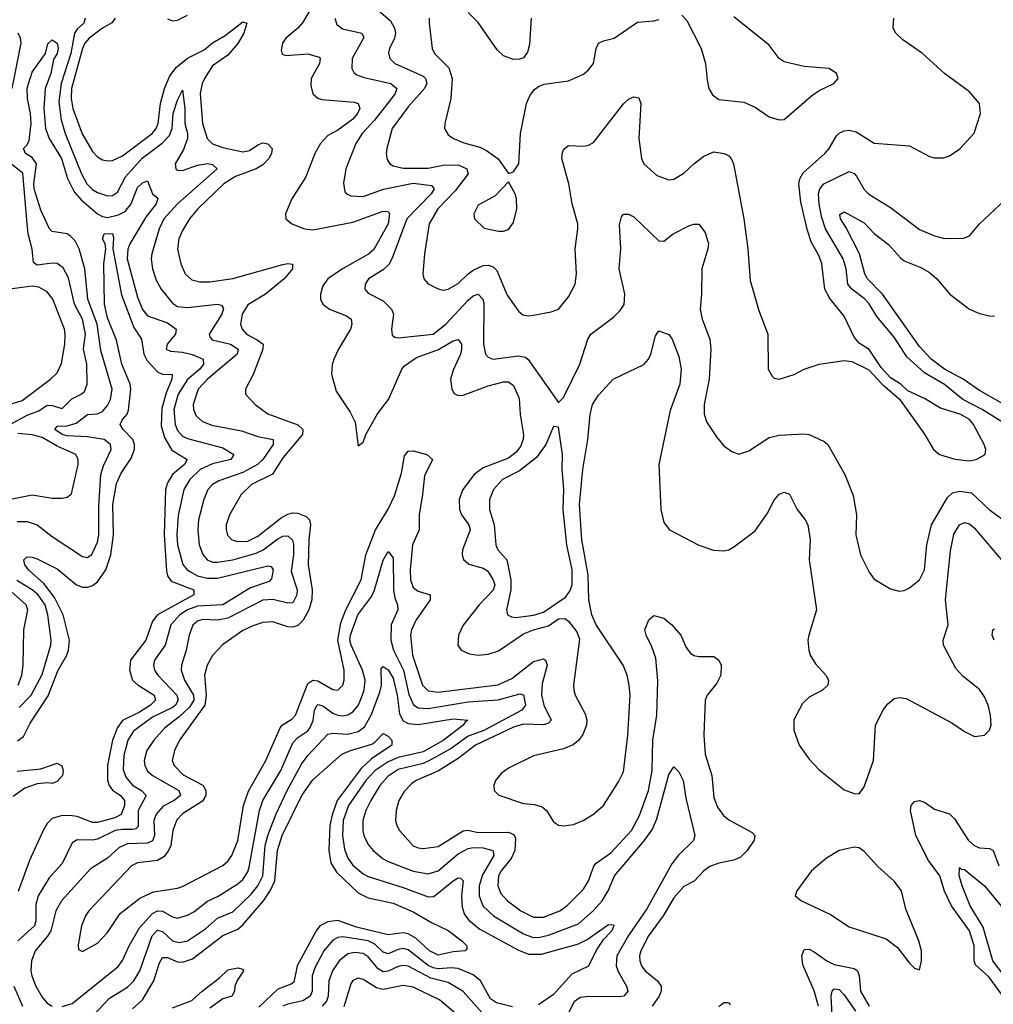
# Model space of a CAD drawing. Header units: inches. Extents: x 1694797 to 1849917, y 907313 to 1017959.
# Tile 292 of 656: x 1701660 to 1705545, y 990717 to 994644. Entities that reach past the tile are written whole.
import ezdxf

# ---------------------------------------------------------------- set-up
doc = ezdxf.new("R2010")
doc.units = ezdxf.units.IN
doc.header["$MEASUREMENT"] = 0
doc.layers.add('B7909', color=7, linetype='Continuous')

msp = doc.modelspace()

# ---------------------------------------------------------------- linework, layer by layer
at = {"layer": 'B7909', "color": 5}
for points, elevation in [([(1702835, 994710), (1702788.7, 994631.3), (1702770, 994609.8), (1702721.5, 994570), (1702708.3, 994550), (1702703.2, 994523.2), (1702706.8, 994506.8), (1702722, 994502), (1702810, 994508), (1702854.4, 994494.4), (1702858.9, 994490), (1702856.3, 994470), (1702823.7, 994410), (1702821.6, 994381.6), (1702830, 994348.9), (1702850, 994331.3), (1702865.9, 994325.9), (1702995.1, 994315.1), (1703010.3, 994310), (1703017.1, 994290), (1703008.1, 994270), (1702990, 994247.3), (1702930, 994203.6), (1702890, 994183), (1702860.5, 994150), (1702837.9, 994110), (1702802.1, 994017.9), (1702746.3, 993930), (1702721.1, 993870), (1702721.6, 993850), (1702745.5, 993830), (1702796.4, 993810), (1702830, 993805.6), (1702990, 993837.3), (1703110, 993881.2), (1703130, 993878.8), (1703136.3, 993870), (1703130.7, 993830), (1703072.6, 993727.4), (1703051.6, 993708.4), (1702948.1, 993650), (1702890, 993610.4), (1702870, 993582.3), (1702861, 993550), (1702860.8, 993530), (1702870, 993509.4), (1702895.8, 993490), (1702963.5, 993463.5), (1702982.6, 993450), (1702985.7, 993430), (1702979.5, 993410), (1702931.6, 993330), (1702914, 993290), (1702907.3, 993267.3), (1702904.7, 993230), (1702923.2, 993163.2), (1702978.7, 993078.7), (1702998.7, 993038.7), (1703010, 992944.7), (1703030, 992958.8), (1703041.1, 992990), (1703087.8, 993072.2), (1703131.2, 993130), (1703184.8, 993250), (1703195.7, 993264.3), (1703243.2, 993296.8), (1703331.2, 993328.8), (1703390, 993363.1), (1703409.1, 993369.1), (1703423.5, 993350), (1703422.7, 993330), (1703418.8, 993310), (1703390, 993246.2), (1703379.6, 993210), (1703384.4, 993170), (1703393.8, 993153.8), (1703410, 993145.2), (1703430, 993146.4), (1703530, 993183.6), (1703590, 993199.3), (1703610, 993199.8), (1703630, 993184.9), (1703653.6, 993133.6), (1703657.7, 993070), (1703670.4, 992990), (1703668.5, 992970), (1703658, 992942), (1703640.5, 992919.5), (1703610, 992895.5), (1703510, 992857.2), (1703473, 992830), (1703427.8, 992770), (1703413.4, 992730), (1703414.4, 992690), (1703422.9, 992670), (1703451.6, 992630), (1703457.1, 992610), (1703426.8, 992530), (1703425.8, 992510), (1703430.7, 992490.7), (1703452.7, 992472.7), (1703510, 992456), (1703526.5, 992446.5), (1703549.7, 992410), (1703555.5, 992390), (1703550, 992368.8), (1703493.8, 992310), (1703430, 992228.7), (1703411.4, 992190), (1703408.7, 992150), (1703422.3, 992130), (1703455.2, 992115.2), (1703490, 992109.6), (1703530, 992113.1), (1703570, 992126.4), (1703670, 992194.1), (1703709.8, 992210.2), (1703770, 992226.6), (1703810, 992254.2), (1703835.7, 992255.7), (1703850, 992245.5), (1703882.6, 992202.6), (1703893.7, 992173.7), (1703869.7, 991990), (1703871, 991970), (1703876.9, 991950), (1703916, 991876), (1703923, 991850), (1703921.6, 991830), (1703906.8, 991793.2), (1703890.1, 991769.9), (1703868.2, 991751.8), (1703830, 991735.8), (1703710, 991707.8), (1703610, 991658.3), (1703581.9, 991638.1), (1703559.1, 991610), (1703551.5, 991590), (1703553.4, 991570), (1703571.8, 991551.8), (1703670, 991517.9), (1703713.7, 991513.7), (1703744.7, 991504.7), (1703761.5, 991490), (1703790, 991445.2), (1703810, 991431.4), (1703830, 991429.2), (1703870, 991434.3), (1703908.2, 991450), (1703950, 991475.9), (1703989.8, 991510), (1704050, 991604.3), (1704070, 991643.9), (1704086.8, 991790), (1704095.4, 991950), (1704091.5, 991990), (1704083.7, 992030), (1704067.9, 992070), (1703960.3, 992230), (1703942.5, 992270), (1703930.9, 992330), (1703927.9, 992430), (1703902.6, 992570), (1703894.4, 992710), (1703907.1, 992850), (1703927.2, 992970), (1703936.3, 993070), (1703946.1, 993110), (1703970, 993146.3), (1704027.9, 993210), (1704150, 993269.2), (1704169.7, 993290), (1704178.8, 993310), (1704196.6, 993383.4), (1704210, 993403), (1704250, 993388.5), (1704263.6, 993370), (1704290, 993300.7), (1704299.4, 993250), (1704293.8, 993190), (1704255, 993085), (1704210.1, 992870), (1704218.8, 992690), (1704230, 992638.4), (1704252.4, 992610), (1704370, 992548.5), (1704428.2, 992528.2), (1704470, 992525.5), (1704490, 992530.3), (1704510, 992542), (1704595.1, 992604.9), (1704643.5, 992676.5), (1704670, 992728.2), (1704690, 992751.8), (1704710, 992760.3), (1704731.8, 992751.8), (1704762.6, 992690), (1704794.7, 992650), (1704804.7, 992630), (1704814.8, 992570), (1704810.8, 992490), (1704839.7, 992290), (1704809, 992190), (1704805.3, 992170), (1704809, 992130), (1704814.6, 992110), (1704835.1, 992075.1), (1704876.3, 992030), (1704888, 992010), (1704884.9, 991990), (1704863, 991970), (1704810, 991942.7), (1704783.8, 991916.2), (1704748.5, 991851.5), (1704749, 991810), (1704770.2, 991750), (1704810, 991695.3), (1704850, 991652.9), (1704950, 991572.2), (1704990, 991557.3), (1705010, 991556), (1705030, 991584), (1705067, 991690), (1705075.6, 991830), (1705106.9, 991893.1), (1705124.2, 991915.8), (1705150, 991936.8), (1705170, 991941.4), (1705196.9, 991936.9), (1705379.2, 991839.2), (1705430, 991805.3), (1705470, 991785.3), (1705509.6, 991790.4), (1705530, 991811), (1705536.3, 991830), (1705534.5, 991870), (1705525.1, 991910), (1705510, 991942.9), (1705490, 991972.4), (1705424.8, 992024.8), (1705395.9, 992055.9), (1705345.8, 992150), (1705345.2, 992170), (1705364.3, 992230), (1705354.3, 992330), (1705374.3, 992525.7), (1705388, 992592), (1705410.5, 992629.5), (1705430, 992639.3), (1705450, 992633.2), (1705470, 992616.4), (1705628.2, 992430)], 920), ([(1703081.8, 994690), (1703139.4, 994639.4), (1703156.2, 994610), (1703159.3, 994590), (1703155.4, 994570), (1703135.7, 994530), (1703132.1, 994512.1), (1703136.5, 994490), (1703156.9, 994470), (1703270, 994418.4), (1703279.8, 994410), (1703285.2, 994390), (1703275, 994370), (1703210, 994297.2), (1703146.3, 994210), (1703125, 994130), (1703122.2, 994110), (1703126.3, 994086.3), (1703136.9, 994070), (1703150, 994061.5), (1703190, 994052.3), (1703290, 994051.9), (1703350, 994063.7), (1703410, 994064.8), (1703444.6, 994050), (1703449.6, 994030), (1703398.3, 993961.7), (1703328.7, 993890), (1703293.4, 993830), (1703275.2, 993710), (1703269.1, 993630), (1703273.1, 993610), (1703290, 993590.3), (1703330.2, 993570.2), (1703350, 993566), (1703370, 993569.3), (1703410, 993591.5), (1703449, 993631), (1703470, 993645.4), (1703510, 993663.8), (1703530, 993665.7), (1703550, 993658.3), (1703563.7, 993643.7), (1703605.3, 993545.3), (1703650, 993481.3), (1703667.4, 993467.4), (1703690, 993463.2), (1703710, 993465.8), (1703780.6, 993479.4), (1703810, 993490.3), (1703850, 993539.5), (1703876.8, 993590), (1703882.4, 993630), (1703876.5, 993730), (1703887.1, 993810), (1703887.1, 993830), (1703864.8, 993910), (1703851.4, 993990), (1703823.2, 994090), (1703825.5, 994114.5), (1703831.8, 994128.2), (1703850, 994143.1), (1703910, 994139.7), (1703930, 994143.2), (1703950, 994154.9), (1704070, 994308.8), (1704090, 994327.2), (1704110, 994337), (1704130, 994332.7), (1704138.9, 994310), (1704130.3, 994170), (1704141.7, 994090), (1704150.3, 994070), (1704202.7, 994022.7), (1704250, 994004.9), (1704270, 994008.5), (1704310, 994032.2), (1704349.7, 994070), (1704390, 994100.3), (1704430, 994116.9), (1704470.9, 994110.9), (1704490, 994100.9), (1704499.1, 994090), (1704508.1, 994070), (1704550.2, 993850), (1704565.8, 993730), (1704575.4, 993604.6), (1704610, 993484), (1704645.3, 993390), (1704647.2, 993250), (1704662, 993222), (1704670, 993214.9), (1704690, 993210.4), (1704750, 993228.5), (1704790, 993250.5), (1704850, 993270.4), (1704950, 993284.9), (1704980.4, 993280.4), (1705048.2, 993248.2), (1705101, 993190), (1705170.4, 993130.4), (1705270, 992990.7), (1705306, 992930), (1705330.2, 992910.2), (1705391, 992891), (1705450, 992885.2), (1705477.2, 992890), (1705512, 992910), (1705515.1, 992930), (1705508.2, 992950), (1705465.5, 993030), (1705450.4, 993050), (1705415.1, 993070), (1705334.8, 993094.8), (1705270, 993132.8), (1705204.4, 993164.4), (1705176.2, 993190), (1705135.4, 993215.4), (1705097.1, 993257.1), (1705050, 993329), (1705010, 993354), (1704990, 993378.4), (1704950, 993462.4), (1704892.3, 993532.3), (1704873.2, 993570), (1704861.4, 993670), (1704850, 993701.1), (1704818.7, 993758.7), (1704803.1, 993803.1), (1704776.4, 993916.4), (1704769.1, 993990), (1704772.5, 994010), (1704786.3, 994033.7), (1704872.9, 994110), (1704890.6, 994130), (1704919.5, 994180.5), (1704930, 994192.1), (1704950, 994201.6), (1704970, 994204), (1704997.4, 994197.4), (1705070, 994152.4), (1705210, 994140.9), (1705290, 994098.7), (1705310, 994093.7), (1705346.5, 994093.5), (1705370, 994101.3), (1705411, 994129), (1705468.3, 994191.7), (1705494.5, 994270), (1705489.5, 994310), (1705450, 994357), (1705350, 994429.3), (1705262.7, 994510), (1705184.1, 994564.1), (1705156.2, 994590), (1705146, 994610), (1705148, 994650)], 960), ([(1701921.2, 994650), (1701915.7, 994630), (1701890, 994606.8), (1701878.7, 994590), (1701864.2, 994510), (1701825.2, 994390), (1701816.5, 994316.5), (1701824.9, 994244.9), (1701841.7, 994190), (1701906.5, 994030), (1701927.7, 993990), (1701950, 993967.4), (1701970, 993955.3), (1702010, 993941.8), (1702030, 993943.5), (1702050, 993956.8), (1702082.9, 994017.1), (1702148.6, 994091.4), (1702228.8, 994151.2), (1702258.3, 994181.7), (1702268.4, 994210), (1702272.7, 994270), (1702290, 994323.1), (1702310, 994363), (1702319.4, 994290), (1702319.3, 994230), (1702329.7, 994190), (1702329, 994170), (1702313.5, 994126.5), (1702280.9, 994070), (1702282.7, 994050), (1702290, 994044.1), (1702310, 994042.2), (1702370, 994063.6), (1702410, 994070.5), (1702430, 994066.4), (1702448.1, 994050), (1702289.3, 993910), (1702235.2, 993850), (1702216.2, 993810), (1702187.4, 993710), (1702184.7, 993690), (1702190.1, 993650), (1702205.1, 993605.1), (1702223.9, 993570), (1702270, 993513.7), (1702290, 993500.9), (1702330, 993496), (1702448.7, 993510), (1702465.9, 993505.9), (1702472.7, 993492.7), (1702467, 993470), (1702415.8, 993390), (1702418.7, 993378.7), (1702427.5, 993367.5), (1702501.8, 993350), (1702531.6, 993330), (1702528.4, 993310), (1702409.6, 993210), (1702371.6, 993170), (1702352.7, 993110), (1702354, 993090), (1702364.7, 993064.7), (1702390, 993041.9), (1702426.6, 993026.6), (1702544.5, 993004.5), (1702610, 992982), (1702671, 992970), (1702671, 992950), (1702630.3, 992889.8), (1702609.6, 992870), (1702550, 992838.5), (1702454.9, 992805.1), (1702429.7, 992790.3), (1702410.9, 992770), (1702394.4, 992730), (1702373.9, 992650), (1702370.6, 992610), (1702376.6, 992550), (1702390.9, 992510.9), (1702408.7, 992490), (1702430, 992481.2), (1702450, 992480.3), (1702510, 992489.5), (1702603.8, 992516.2), (1702631.4, 992530), (1702690, 992573.7), (1702710, 992584), (1702730, 992585.9), (1702748.5, 992568.5), (1702752.6, 992552.6), (1702752.5, 992510), (1702743.3, 992443.3), (1702766.7, 992370), (1702766.4, 992350), (1702750, 992318.3), (1702730, 992316.4), (1702670, 992332), (1702630, 992329.5), (1702490, 992256.7), (1702450, 992249.5), (1702390, 992251.4), (1702370, 992244.9), (1702351.3, 992228.7), (1702336.3, 992190), (1702324.5, 992130), (1702306.1, 992070), (1702305, 992050), (1702317.5, 992010), (1702353.4, 991950), (1702354.9, 991930), (1702337.8, 991902.2), (1702297, 991863), (1702239.8, 991820.2), (1702194.7, 991770), (1702166.8, 991730), (1702157.1, 991690), (1702159, 991670), (1702170, 991646.7), (1702189.4, 991630), (1702295, 991570), (1702301.5, 991550), (1702275.9, 991530), (1702233.2, 991506.8), (1702204.6, 991475.4), (1702195.6, 991450), (1702197.9, 991390), (1702190.5, 991369.5), (1702170, 991360.3), (1702090, 991357.4), (1702057.6, 991342.4), (1702010, 991300.4), (1701943.2, 991256.8), (1701827.2, 991130), (1701804.4, 991090), (1701784, 991010), (1701771.4, 990988.6), (1701721.6, 990930), (1701706.7, 990890), (1701704.4, 990850), (1701708.3, 990830), (1701724.6, 990790), (1701750, 990745.2), (1701770, 990721.6), (1701790, 990710.2)], 860), ([(1702040.7, 994650), (1702027.8, 994632.2), (1701990, 994610.3), (1701937.9, 994570), (1701920.3, 994550), (1701910.1, 994530), (1701866.2, 994370), (1701865.5, 994330), (1701872.7, 994290), (1701908.8, 994188.8), (1701950, 994119), (1701970, 994097.3), (1701990, 994084.8), (1702010, 994080.9), (1702030, 994083.2), (1702070, 994101.5), (1702188.6, 994190), (1702204.7, 994210), (1702212.6, 994230), (1702221.6, 994310), (1702237.2, 994370), (1702259.5, 994420.5), (1702285.2, 994454.8), (1702330, 994491.4), (1702395.9, 994524.1), (1702430, 994552.3), (1702479.3, 994580.7), (1702550, 994635.3), (1702566.8, 994630), (1702553.8, 994590), (1702530, 994549.9), (1702490, 994502.9), (1702430, 994460.7), (1702397.3, 994410), (1702388.6, 994390), (1702380.6, 994350), (1702389.7, 994230), (1702407.9, 994170), (1702430, 994148.7), (1702470, 994134.9), (1702550, 994117.1), (1702576.9, 994123.1), (1702610, 994145.3), (1702630, 994152.8), (1702650, 994148.6), (1702667.8, 994130), (1702664.7, 994110), (1702654.4, 994090), (1702630, 994065.4), (1702603.8, 994050), (1702521, 994019), (1702474, 993990), (1702370.8, 993890), (1702337, 993850), (1702310, 993803.9), (1702295.7, 993770), (1702289.6, 993729.6), (1702302.5, 993670), (1702319.8, 993630), (1702346.7, 993606.7), (1702379, 993599), (1702418.2, 993598.2), (1702510, 993612), (1702710, 993667.3), (1702730, 993671.4), (1702748.8, 993668.8), (1702748.6, 993650), (1702715, 993610), (1702640.9, 993550), (1702570, 993506.8), (1702548.4, 993470), (1702541.6, 993430), (1702547.9, 993410), (1702565.4, 993390), (1702607.7, 993367.7), (1702631, 993350), (1702630.8, 993330), (1702591.1, 993228.9), (1702560.9, 993170), (1702561.7, 993150), (1702599.7, 993110), (1702650, 993072.2), (1702770, 993027.8), (1702790.1, 993010), (1702788.8, 992990), (1702710, 992896.5), (1702668.9, 992831.1), (1702584.8, 992790), (1702543.5, 992750), (1702496.6, 992670), (1702484.1, 992630), (1702483.9, 992610), (1702488.7, 992588.6), (1702506.5, 992570), (1702530, 992562.5), (1702570, 992564.6), (1702610, 992584.7), (1702702.9, 992657.1), (1702730, 992671.7), (1702750, 992676.7), (1702770, 992675.7), (1702803, 992663), (1702816.9, 992650), (1702820.4, 992630), (1702813.8, 992570), (1702811.2, 992470), (1702827.4, 992370), (1702825.1, 992330), (1702813.8, 992290), (1702791.4, 992248.6), (1702770, 992228), (1702750, 992221.1), (1702730, 992222.7), (1702670, 992243.2), (1702630, 992239.4), (1702590, 992227.1), (1702550, 992207.4), (1702469.7, 992150.3), (1702430, 992107.7), (1702408.4, 992070), (1702396.9, 992030), (1702404.7, 991950), (1702398.3, 991910), (1702297.7, 991770), (1702277.7, 991730), (1702268.9, 991690), (1702275.9, 991670), (1702312.8, 991632.8), (1702391.1, 991591.1), (1702403.2, 991570), (1702403.2, 991550), (1702390, 991527.9), (1702310, 991477), (1702287, 991453), (1702271.6, 991410), (1702263.7, 991350), (1702252.7, 991327.3), (1702234.7, 991305.3), (1702209.7, 991290.3), (1702130, 991281.1), (1702105.6, 991270), (1701936.5, 991090), (1701922.2, 991070), (1701906.5, 991030), (1701893.7, 990953.7), (1701895.3, 990935.3), (1701910, 990928.2), (1701970, 990960.3), (1702010, 991003.1), (1702060.4, 991079.6), (1702139.4, 991140.6), (1702194.1, 991165.9), (1702290, 991179.8), (1702310, 991186.4), (1702470, 991270.9), (1702490, 991287.8), (1702506.2, 991310), (1702530.7, 991370), (1702552.8, 991510), (1702572.6, 991567.4), (1702642.4, 991690), (1702699.7, 991820.3), (1702708.1, 991831.9), (1702745.8, 991854.2), (1702760.1, 991870), (1702810, 991996.4), (1702830, 992009.3), (1702850, 992006.6), (1702910, 991972.1), (1702929.8, 991970.2), (1702949.4, 991990.6), (1702954.9, 992010), (1702954.7, 992050), (1702929, 992170), (1702941, 992239), (1702960.9, 992290), (1703022, 992410), (1703041.3, 992510), (1703080.1, 992610), (1703130, 992692.5), (1703155.5, 992744.5), (1703184.2, 992835.8), (1703195.4, 992904.6), (1703210, 992922.8), (1703230, 992924.2), (1703284, 992910), (1703307.6, 992890), (1703275, 992825), (1703267.7, 992750), (1703253.4, 992670), (1703253.4, 992610), (1703227, 992550), (1703217.8, 992450), (1703218.9, 992410), (1703230, 992379), (1703250, 992364.8), (1703297.8, 992350), (1703298, 992330), (1703242.6, 992250), (1703223.6, 992210), (1703219.6, 992190), (1703227.1, 992110), (1703266.9, 991990), (1703290, 991967.1), (1703330, 991961.9), (1703568.4, 991991.6), (1703623.7, 992016.3), (1703710, 992084.1), (1703750, 992094.4), (1703758.2, 992090), (1703764.6, 992070), (1703744.2, 991995.8), (1703742, 991950), (1703751.6, 991910), (1703781.3, 991850), (1703770, 991838.4), (1703750, 991831.9), (1703670, 991833.9), (1703630, 991822.3), (1703479.1, 991750), (1703410, 991697.7), (1703331.8, 991648.2), (1703242, 991610), (1703223.3, 991596.7), (1703194.7, 991565.3), (1703173.1, 991530), (1703162.6, 991490), (1703160.2, 991450), (1703164.3, 991430), (1703175.4, 991410), (1703230, 991349.4), (1703250, 991340.5), (1703270, 991338), (1703330, 991346.1), (1703430, 991409.3), (1703448.1, 991411.9), (1703490, 991402.8), (1703610, 991403.6), (1703620.1, 991400.1), (1703632.7, 991392.7), (1703637.8, 991377.8), (1703635.8, 991330), (1703621.1, 991298.9), (1703580.9, 991250), (1703570.1, 991230), (1703567.4, 991190), (1703579.5, 991159.5), (1703606.7, 991130), (1703659.8, 991090), (1703710, 991065.2), (1703750, 991064.9), (1703815.5, 991090), (1703843.2, 991110), (1703910, 991176.5), (1703930, 991209.1), (1703951.6, 991268.4), (1703960.4, 991279.6), (1704018.6, 991321.4), (1704100.7, 991410), (1704133.7, 991470), (1704168.7, 991570), (1704184.1, 991650), (1704187, 991770), (1704202.2, 991870), (1704206.7, 992006.7), (1704198.1, 992098.1), (1704183, 992143), (1704159.3, 992190), (1704155.1, 992210), (1704170, 992250.8), (1704190, 992268.4), (1704230, 992257.1), (1704262.8, 992230), (1704298.4, 992190), (1704319.9, 992139.9), (1704337.3, 992117.3), (1704350, 992108.7), (1704370, 992104.2), (1704430, 992104.6), (1704450.1, 992090.1), (1704459, 992070), (1704458.3, 992030), (1704441.5, 991998.5), (1704402.7, 991950), (1704395.9, 991930), (1704390.5, 991790), (1704394.8, 991714.8), (1704421.7, 991630), (1704430, 991542), (1704443.9, 991503.9), (1704468.6, 991470), (1704490, 991452.5), (1704582.7, 991402.7), (1704593.4, 991390), (1704591.2, 991371.2), (1704563.2, 991330), (1704536.3, 991303.7), (1704510, 991291.8), (1704450, 991279.9), (1704413.5, 991266.5), (1704390.1, 991250), (1704351.7, 991208.2), (1704310, 991186.8), (1704270, 991141.6), (1704227.4, 991070), (1704169.2, 990990), (1704138.2, 990930), (1704133.1, 990910), (1704134.2, 990890), (1704141.8, 990870), (1704156.4, 990850), (1704205.3, 990810), (1704219.6, 990790), (1704219.9, 990770), (1704211.6, 990750), (1704183.3, 990710)], 880), ([(1702250, 994648), (1702270, 994640.2), (1702290, 994642.7), (1702330, 994662.6)], 920), ([(1702917.2, 994650), (1702924.9, 994624.9), (1702948.2, 994608.2), (1703025.7, 994590), (1703033.6, 994573.6), (1702986.3, 994490), (1702985.8, 994450), (1702993.7, 994433.7), (1703004.8, 994424.8), (1703034.1, 994414.1), (1703141.1, 994390), (1703165.5, 994370), (1703158.4, 994350), (1703143.7, 994330), (1703076.3, 994243.7), (1703027.1, 994190), (1703001.5, 994150), (1702961.4, 994050), (1702952.5, 993992.5), (1702958, 993958), (1702963.8, 993950), (1702982, 993942), (1703030, 993939.3), (1703111.1, 993968.9), (1703230, 993992.6), (1703303.4, 993983.4), (1703314, 993970), (1703301.6, 993950), (1703204.7, 993850), (1703146.5, 993693.5), (1703132.4, 993667.6), (1703110, 993647), (1703051.4, 993610), (1703038.6, 993590), (1703037.3, 993570), (1703050, 993553.4), (1703110, 993522.7), (1703144.3, 993490), (1703151, 993470), (1703143.9, 993410), (1703146.4, 993386.4), (1703157.6, 993377.6), (1703170, 993375.6), (1703310, 993390.1), (1703360.9, 993430), (1703450, 993525.5), (1703470, 993542.4), (1703490.1, 993550.1), (1703508.5, 993530), (1703511.7, 993511.7), (1703510.9, 993350), (1703519.2, 993310), (1703530, 993298), (1703550, 993290.2), (1703650, 993303.3), (1703677.8, 993297.8), (1703688.8, 993288.8), (1703810, 993117.3), (1703830, 993137.1), (1703895.3, 993270), (1703927.7, 993370), (1703939.7, 993390), (1704030, 993458), (1704055.8, 993484.2), (1704071.5, 993508.5), (1704074.2, 993550), (1704052.4, 993650), (1704059.3, 993730), (1704053.8, 993826.2), (1704061.6, 993858.4), (1704070, 993868.2), (1704090, 993868.7), (1704110, 993858.3), (1704210, 993762.4), (1704230, 993761.3), (1704268, 993790), (1704330, 993822), (1704350, 993828.8), (1704370, 993828.2), (1704395.9, 993795.9), (1704408.3, 993750), (1704406.5, 993730), (1704381.5, 993650), (1704381.2, 993550), (1704375, 993490), (1704383, 993450), (1704413.4, 993370), (1704417.8, 993330), (1704411.7, 993210), (1704390.9, 993110), (1704391.8, 993071.8), (1704400.7, 993040.7), (1704440, 992980), (1704470, 992944.9), (1704501.6, 992921.6), (1704530, 992911.8), (1704570, 992924.2), (1704650, 992978.2), (1704690, 992987.5), (1704790, 992992.9), (1704810, 992990.3), (1704870, 992961.5), (1704884.2, 992950), (1704952, 992830), (1704986.1, 992746.1), (1704999.5, 992670), (1704997, 992590), (1705014.6, 992510), (1705050, 992440.7), (1705070, 992413.4), (1705134.2, 992374.2), (1705170, 992364.9), (1705190, 992368), (1705210, 992378.4), (1705250, 992410.4), (1705270.7, 992450), (1705280.2, 992550), (1705297.9, 992630), (1705361.9, 992738.1), (1705382.6, 992757.4), (1705410, 992764.1), (1705457.4, 992757.4), (1705530, 992689.3), (1705612.9, 992630)], 940), ([(1703294.2, 994650), (1703294.3, 994630), (1703305.8, 994530), (1703315.9, 994510), (1703372.3, 994452.3), (1703385.4, 994410), (1703380.7, 994330), (1703356, 994230), (1703355.8, 994210), (1703360.3, 994200.3), (1703370, 994185.5), (1703390.6, 994170), (1703432.6, 994152.6), (1703495.9, 994135.9), (1703522.7, 994122.7), (1703568.9, 994088.9), (1703610, 994031), (1703630, 994037.3), (1703652.1, 994070), (1703658.3, 994190), (1703683, 994310), (1703697.2, 994342.8), (1703714.5, 994365.5), (1703730, 994378.4), (1703752.5, 994387.5), (1703850, 994400.4), (1703910, 994426.4), (1703930, 994443.8), (1703949.6, 994470), (1703959.7, 994530), (1703970, 994550.4), (1703990, 994560.4), (1704032.3, 994570), (1704125.1, 994634.9), (1704190, 994639.3), (1704210, 994645.5)], 980), ([(1703701.3, 994650), (1703694.1, 994545.9), (1703685.9, 994514.1), (1703670, 994492.3), (1703653.8, 994486.2), (1703630, 994485.1), (1703590, 994499.7), (1703564.7, 994524.7), (1703490, 994632.7), (1703450, 994672.4)], 980), ([(1704302.4, 994662.4), (1704321.6, 994641.6), (1704379.5, 994530), (1704397, 994470), (1704402.9, 994402.9), (1704410.3, 994370), (1704424.7, 994344.7), (1704450, 994325.5), (1704550, 994315.3), (1704594.9, 994294.9), (1704650, 994257.1), (1704690, 994244.9), (1704710, 994246.8), (1704819.1, 994340.9), (1704850, 994362.4), (1704909.2, 994390), (1704926, 994410), (1704919.3, 994430), (1704890, 994449.4), (1704790, 994457.6), (1704710, 994475.6), (1704690, 994489.5), (1704650, 994543), (1704510, 994656.3)], 980), ([(1701629.6, 994370), (1701666.5, 994550), (1701663.2, 994570), (1701653.5, 994590)], 860), ([(1701650, 992643.4), (1701690, 992643.1), (1701730, 992630.1), (1701790, 992582.6), (1701910, 992503.2), (1701930, 992499.6), (1701948.3, 992511.7), (1701970, 992560.3), (1701975.2, 992590), (1701975.9, 992704.1), (1701984.3, 992830), (1701994.8, 992865.2), (1702024.5, 992930), (1702022, 992950), (1701997.7, 992970), (1701930, 992980.1), (1701850, 992984.7), (1701829.9, 992990), (1701800.2, 993010), (1701810, 993023.2), (1701850, 993024.1), (1701885.3, 993034.7), (1701930, 993069.2), (1701970, 993072.5), (1701990, 993082), (1702010, 993105.7), (1702022, 993130), (1702028.6, 993170), (1701984.3, 993324.3), (1701969.5, 993430), (1701932.2, 993530), (1701920.4, 993650), (1701897.6, 993730), (1701881.7, 993761.7), (1701861.9, 993781.9), (1701849.6, 993790), (1701790, 993799), (1701778.5, 993810), (1701744, 993884), (1701718, 993970), (1701716.6, 993990), (1701727.6, 994070), (1701710, 994095.2), (1701683.1, 994110), (1701675.5, 994130), (1701690, 994145.2), (1701697.8, 994162.2), (1701706.2, 994230), (1701703.3, 994270), (1701690.9, 994330), (1701690, 994371.7), (1701710, 994435.3), (1701763.6, 994510), (1701771.8, 994548.2), (1701790, 994564), (1701810, 994550.5), (1701813, 994530), (1701810, 994509.7), (1701794.6, 994485.4), (1701783.8, 994430), (1701761.2, 994370), (1701756.2, 994290), (1701763.1, 994210), (1701777.3, 994170), (1701826.7, 994090), (1701850.5, 994010.5), (1701878, 993958), (1701905.3, 993925.2), (1701970.8, 993870), (1701990, 993859.6), (1702010, 993855.8), (1702054, 993866), (1702080.4, 993879.6), (1702105, 993910), (1702130, 993974.8), (1702150, 993994), (1702170, 994002), (1702190, 993950.3), (1702211.9, 993931.9), (1702204.2, 993910), (1702162.9, 993857.1), (1702099.9, 993750), (1702091.2, 993728.8), (1702088.8, 993690), (1702130, 993538), (1702150, 993487.7), (1702170, 993463.6), (1702250, 993435.7), (1702284.6, 993410), (1702282, 993390), (1702248.2, 993350), (1702244.4, 993330), (1702261.8, 993321.8), (1702310, 993317.6), (1702348.6, 993308.6), (1702391.6, 993290), (1702393.6, 993270), (1702379.4, 993250), (1702330, 993209.1), (1702291.9, 993150), (1702275.6, 993090), (1702280.2, 993030), (1702290, 993005.9), (1702310, 992983.1), (1702330, 992974), (1702470, 992936), (1702514.9, 992910), (1702502.6, 992890), (1702430, 992872.9), (1702380.4, 992850), (1702339.4, 992810), (1702314.6, 992770), (1702292.8, 992667.2), (1702286.7, 992590), (1702289.5, 992549.5), (1702311, 992471), (1702327.7, 992450), (1702341.4, 992441.4), (1702370, 992426.7), (1702410, 992416.1), (1702450, 992416.9), (1702650, 992465.5), (1702663.7, 992463.7), (1702671.5, 992450), (1702665.3, 992414.7), (1702656.1, 992403.9), (1702581.3, 992378.7), (1702470, 992309.9), (1702370, 992304.9), (1702330, 992290.2), (1702298.4, 992270), (1702262.6, 992230), (1702239.9, 992150), (1702198.1, 992090), (1702193.6, 992070), (1702198.4, 992050), (1702211.2, 992030), (1702286.7, 991950), (1702291.8, 991930), (1702281.1, 991910), (1702270, 991900.4), (1702190, 991862.5), (1702113.5, 991806.5), (1702090.9, 991770), (1702075.9, 991710), (1702073.2, 991653.2), (1702083.2, 991623.2), (1702110, 991591), (1702145.7, 991570), (1702164.3, 991550), (1702133.1, 991490), (1702133.4, 991426.6), (1702123.1, 991416.9), (1702110, 991413.9), (1702070, 991414.9), (1702041.6, 991410), (1701970, 991376), (1701950, 991372), (1701890, 991373.1), (1701870, 991360.9), (1701830, 991279.3), (1701778.1, 991221.9), (1701733.3, 991150), (1701724.4, 991115.6), (1701725.1, 991050), (1701718.6, 991030), (1701653, 990970)], 840), ([(1701622.6, 993030), (1701690, 993066.4), (1701736.1, 993083.9), (1701770, 993106.6), (1701790, 993106), (1701830, 993092.8), (1701868.2, 993131.8), (1701904.8, 993150), (1701918.1, 993161.9), (1701929.3, 993190.7), (1701928.3, 993270), (1701914.6, 993330), (1701922.5, 993390), (1701910.8, 993450), (1701879.1, 993510), (1701854.3, 993614.3), (1701834, 993654), (1701810, 993671.2), (1701790, 993672.7), (1701730, 993664.8), (1701715.2, 993675.2), (1701710.4, 993729.6), (1701694.5, 993790), (1701689.3, 993830), (1701672.7, 994032.7), (1701537.8, 994137.8)], 860), ([(1705627.9, 993010), (1705500.4, 993090), (1705423.6, 993130), (1705350, 993188.7), (1705270, 993236), (1705199.8, 993299.8), (1705150, 993377.7), (1705080, 993460), (1705050, 993510.9), (1705030, 993532.5), (1704979.9, 993570), (1704964, 993590), (1704958.3, 993650), (1704946.2, 993690), (1704876.1, 993810), (1704859.1, 993859.1), (1704849.6, 993910), (1704847.8, 993950), (1704853, 993970), (1704869.1, 993990), (1704970, 994039.3), (1704990, 994030.2), (1704999.5, 994019.5), (1705030, 993967.1), (1705047.9, 993947.9), (1705134.9, 993894.9), (1705250, 993807.9), (1705310, 993782), (1705350, 993771.6), (1705427, 993773), (1705450, 993782), (1705490, 993830.4), (1705610, 993941.1)], 940), ([(1705710, 993039.9), (1705490, 993164.7), (1705424.6, 993210), (1705349.9, 993250), (1705296.6, 993290), (1705250, 993341.2), (1705103.5, 993550), (1705043.2, 993610), (1705031.9, 993630), (1705010.8, 993710.8), (1704957.2, 993817.2), (1704935, 993850), (1704932.9, 993867.1), (1704950, 993877.5), (1705030, 993833.4), (1705070, 993791.4), (1705127.4, 993747.4), (1705174.3, 993694.3), (1705190, 993683), (1705255.7, 993655.7), (1705290, 993636.4), (1705319.8, 993610), (1705371.9, 993550), (1705450, 993490.2), (1705490, 993472.9), (1705530, 993462.9), (1705550, 993461.3)], 920), ([(1701651.7, 991768.3), (1701674.6, 991785.4), (1701702, 991838), (1701773.2, 991946.8), (1701812.5, 992047.5), (1701848.3, 992110), (1701854.9, 992130), (1701858.8, 992170), (1701834.1, 992270), (1701799.5, 992339.5), (1701756, 992396), (1701695.2, 992450), (1701680.8, 992470), (1701676.3, 992490), (1701690, 992501.7), (1701710, 992501.1), (1701730, 992493.9), (1701810, 992454.5), (1701887.2, 992390), (1701910, 992380.6), (1701930, 992380.6), (1701950, 992387.2), (1701970, 992402.2), (1702004, 992450), (1702023.9, 992510), (1702033.7, 992590), (1702032.3, 992710), (1702046.3, 992793.7), (1702064.3, 992835.7), (1702104.5, 992895.5), (1702117.6, 992930), (1702118.3, 992950), (1702111.1, 992970), (1702073.4, 993010), (1702061.3, 993030), (1702070.7, 993050), (1702089.5, 993070.5), (1702093.8, 993086.2), (1702102.9, 993170), (1702100.7, 993190), (1702067.2, 993270), (1702045.7, 993365.7), (1702010, 993455.7), (1701998.6, 993510), (1701996.4, 993670), (1702003.5, 993730), (1702001.4, 993750), (1701991.1, 993770), (1701997.6, 993790), (1702030, 993791.4), (1702033.7, 993773.7), (1702031.3, 993730), (1702066.2, 993546.2), (1702116.1, 993416.1), (1702146.6, 993370), (1702154.8, 993310), (1702166.7, 993286.7), (1702210, 993239.1), (1702230, 993230.8), (1702268.9, 993228.9), (1702266.7, 993210), (1702244.1, 993155.9), (1702227, 993093), (1702224.4, 993024.4), (1702238.2, 992978.2), (1702267.6, 992927.6), (1702328.6, 992890), (1702317.8, 992870), (1702269.5, 992830.5), (1702250, 992796.8), (1702242.5, 992770), (1702236, 992590), (1702246.5, 992446.5), (1702250, 992425.4), (1702264.7, 992404.7), (1702355, 992370), (1702354.8, 992350), (1702210, 992269.9), (1702190, 992245.2), (1702163, 992170), (1702102.2, 992090), (1702098.1, 992050), (1702110.1, 992010.1), (1702132.9, 991990), (1702196.9, 991950), (1702202.6, 991930), (1702182.4, 991910), (1702137.9, 991882.1), (1702070, 991848.8), (1702050, 991820.7), (1702030.3, 991770), (1702010.7, 991670.7), (1702011, 991611), (1702016.9, 991590), (1702030.6, 991570.6), (1702062.3, 991550), (1702078, 991530), (1702078.5, 991510), (1702065.4, 991474.6), (1702039.5, 991460.5), (1701970, 991442.4), (1701950, 991441.9), (1701890, 991465.6), (1701870, 991469.2), (1701830, 991469.9), (1701790, 991458.4), (1701770, 991438.5), (1701753.2, 991410), (1701698.6, 991290), (1701653.4, 991166.6)], 820), ([(1701610, 993106.8), (1701670, 993125.5), (1701783.5, 993210), (1701810, 993236), (1701827.3, 993272.7), (1701840.4, 993350), (1701842, 993390), (1701838.2, 993410), (1701791.8, 993530), (1701770, 993559.3), (1701737, 993577), (1701710, 993581.5), (1701610, 993568.6)], 880), ([(1701630, 992733.6), (1701710, 992748.9), (1701790, 992735.5), (1701830, 992736.1), (1701850, 992739.6), (1701867.2, 992752.7), (1701893.3, 992870), (1701893.5, 992890), (1701883.5, 992910), (1701810, 992942.6), (1701750, 992977.8), (1701710, 992988.6), (1701653.2, 992993.2)], 860), ([(1701830, 990708.8), (1701870, 990720.1), (1702052.4, 990867.6), (1702070, 990891.1), (1702096.6, 990950), (1702138.1, 991021.9), (1702190, 991079.7), (1702210, 991090.1), (1702230, 991088.1), (1702270, 991065.5), (1702290, 991061.2), (1702330, 991072.7), (1702354.3, 991085.7), (1702410, 991127.8), (1702451.4, 991148.6), (1702530, 991198.2), (1702550, 991215.4), (1702570, 991244.8), (1702576.3, 991263.7), (1702616.9, 991490), (1702629.6, 991530), (1702701.8, 991650), (1702750, 991759.4), (1702770, 991781.5), (1702810, 991807.2), (1702819.5, 991820.5), (1702830.5, 991849.5), (1702836.7, 991890), (1702847.3, 991910), (1702850, 991912.8), (1702870, 991908.1), (1702910, 991878.7), (1702930, 991869.7), (1702950, 991867.2), (1702970, 991871.6), (1702990, 991883.8), (1703010, 991908.7), (1703020.1, 991930), (1703035, 991970), (1703038.4, 992010), (1703028, 992050), (1702982.9, 992150), (1702977.7, 992170), (1702980, 992190), (1703009.1, 992270.9), (1703060.8, 992339.2), (1703074.6, 992365.4), (1703110, 992488), (1703130, 992523.1), (1703150, 992497.3), (1703151.8, 992370), (1703157.5, 992337.5), (1703168.2, 992310), (1703168.9, 992290), (1703142.3, 992230), (1703140.4, 992170), (1703151.8, 992130), (1703191.6, 992050), (1703212.9, 991952.9), (1703231.8, 991911.8), (1703250, 991899.5), (1703290, 991896.5), (1703450, 991923.8), (1703568.8, 991931.2), (1703655.3, 991955.3), (1703671, 991951), (1703679, 991910), (1703663.8, 991890), (1703511.5, 991808.5), (1703450, 991786), (1703382.3, 991737.7), (1703292.4, 991687.6), (1703270, 991678.1), (1703170, 991653.6), (1703130, 991627.5), (1703097.2, 991590), (1703060.8, 991530), (1703041.3, 991490), (1703029.6, 991450), (1703029, 991410), (1703033.5, 991390), (1703050, 991354), (1703070.2, 991330), (1703110, 991296.8), (1703130, 991286.1), (1703230, 991247.9), (1703290, 991237.3), (1703330, 991248.8), (1703410, 991316.8), (1703450, 991339.1), (1703470, 991342.9), (1703510, 991341.4), (1703548.1, 991330), (1703552.5, 991310), (1703506.6, 991233.4), (1703493.8, 991190), (1703493.8, 991150), (1703508.2, 991110), (1703550.1, 991070), (1703670, 990997.5), (1703704.5, 990984.5), (1703730, 990982.9), (1703770, 990992.7), (1703890, 991037.4), (1703948.9, 991090), (1703984.9, 991130), (1704008.6, 991170), (1704033.3, 991230), (1704151.5, 991368.5), (1704184.7, 991415.3), (1704202.6, 991457.4), (1704250, 991633), (1704270, 991664.4), (1704290, 991644.9), (1704307.9, 991610), (1704318.7, 991538.7), (1704353.4, 991390), (1704349, 991370), (1704288.7, 991311.3), (1704262.6, 991277.4), (1704162.4, 991097.6), (1704090, 990991.9), (1704043.1, 990910), (1704040.6, 990870), (1704048.3, 990848.3), (1704082, 990790), (1704086.9, 990770), (1704070.4, 990750), (1704050, 990746.6), (1703931.5, 990748.5), (1703896, 990744), (1703873.2, 990726.8), (1703850, 990683.4)], 860), ([(1701654.5, 991990), (1701669, 992030), (1701673.8, 992070), (1701676.3, 992210), (1701691.9, 992290), (1701685.4, 992310), (1701603.3, 992383.3)], 860), ([(1701658.6, 991901.4), (1701705.6, 991950), (1701750, 992032.6), (1701784.6, 992150), (1701785.8, 992170), (1701772, 992270), (1701761.8, 992310), (1701734.1, 992350), (1701710, 992370.2), (1701648, 992408)], 840), ([(1705548.9, 992170), (1705540.6, 992190), (1705542.6, 992210), (1705550, 992215.2)], 880), ([(1701932.3, 990650), (1702018.5, 990741.5), (1702090, 990785.8), (1702115.2, 990810), (1702139.1, 990850), (1702188.7, 990990), (1702210, 991012.5), (1702230, 991007.6), (1702270, 990970.1), (1702296.4, 990963.6), (1702330, 990970.6), (1702401.7, 991018.3), (1702450, 991060.3), (1702510, 991086.3), (1702584, 991156), (1702610.6, 991190), (1702629.9, 991230), (1702639.8, 991350), (1702650.2, 991390), (1702683.2, 991476.8), (1702726.7, 991570), (1702784.9, 991675.1), (1702810, 991708.9), (1702890, 991794.2), (1702910, 991798.7), (1702970, 991794.1), (1703010, 991805), (1703036.1, 991823.9), (1703062.4, 991870), (1703097.5, 991962.5), (1703103.2, 991990), (1703102.8, 992057.2), (1703110, 992064.9), (1703130, 992050.7), (1703150, 992017.4), (1703166.2, 991950), (1703175.2, 991875.2), (1703190, 991847.8), (1703210, 991837.2), (1703250, 991832.8), (1703390, 991855.4), (1703448.2, 991850), (1703437.1, 991842.9), (1703430.2, 991830), (1703350, 991769.7), (1703270, 991724.3), (1703170, 991701.7), (1703130, 991684.2), (1703079, 991650), (1703041.1, 991610), (1702971.5, 991510), (1702951, 991450), (1702948.5, 991390), (1702956, 991336), (1702970, 991299.8), (1702990, 991272.4), (1703030, 991237.8), (1703050, 991226.3), (1703190, 991182.9), (1703290, 991145.2), (1703312.9, 991147.1), (1703390, 991210.1), (1703410, 991221.4), (1703419.6, 991219.6), (1703430.1, 991210.1), (1703423, 991150), (1703425, 991105), (1703435.4, 991075.4), (1703452.6, 991052.6), (1703496.6, 991016.6), (1703650, 990933.2), (1703690, 990917.2), (1703742.5, 990917.5), (1703890, 990958.3), (1703924.2, 990975.8), (1704010, 991035.2), (1704030, 991034), (1704031.2, 991031.2), (1704023.1, 991010), (1703987.5, 990972.5), (1703963.4, 990936.6), (1703930, 990869.7), (1703863.3, 990836.7), (1703790, 990755.5), (1703730, 990715.5)], 840), ([(1702110, 990699.1), (1702150, 990734.7), (1702194.9, 990810), (1702217.8, 990882.2), (1702230, 990904.1), (1702250, 990903.4), (1702290, 990886.7), (1702310, 990885.4), (1702350, 990898.2), (1702470, 990990.9), (1702530, 991016.5), (1702550, 991033.9), (1702632.4, 991130), (1702659.9, 991170), (1702677.7, 991210), (1702689.4, 991330), (1702707.9, 991390), (1702785.4, 991550), (1702830, 991611.9), (1702945.9, 991714.1), (1702979.7, 991730), (1703064.9, 991755.1), (1703077.4, 991762.6), (1703110, 991797.3), (1703130, 991786.7), (1703144.9, 991770), (1703145.2, 991750), (1703064, 991696), (1703022.5, 991657.5), (1702927.1, 991530), (1702906.8, 991473.2), (1702897.9, 991430), (1702893.5, 991330), (1702901.2, 991281.2), (1702924.4, 991244.4), (1703010, 991161.5), (1703050, 991142.2), (1703150, 991119.9), (1703230, 991085.4), (1703302.7, 991042.7), (1703370, 991010.8), (1703424.2, 990970), (1703443.6, 990950), (1703444, 990936), (1703438, 990930), (1703390, 990925.8), (1703330, 990912.9), (1703295.3, 990930), (1703240.6, 990980.6), (1703210, 990998.5), (1703190, 991002.1), (1703130, 990993.8), (1703004.4, 991024.4), (1702930, 991051.7), (1702890, 991046.4), (1702857.7, 991030), (1702842.6, 991010), (1702767.1, 990870), (1702754.2, 990805.8), (1702743.2, 990796.8), (1702690, 990777.7), (1702614.9, 990705.1)], 820), ([(1701650, 991647.3), (1701743.9, 991656.1), (1701810, 991679.1), (1701827.7, 991667.7), (1701834, 991650), (1701830.5, 991630), (1701810, 991605.1), (1701790, 991597.6), (1701770, 991600.9), (1701730, 991597), (1701681, 991579), (1701633.8, 991546.2)], 780), ([(1705577.4, 990757.4), (1705527, 990827), (1705474.2, 990874.2), (1705468.1, 990890), (1705468.3, 990950), (1705450, 991009.8), (1705377.9, 991110), (1705350, 991168), (1705331.8, 991230), (1705286.2, 991290), (1705236.2, 991390), (1705214.2, 991490), (1705217.4, 991510), (1705230, 991526.3), (1705250.5, 991530.5), (1705270, 991522.7), (1705310, 991496), (1705370, 991476.4), (1705390, 991457.4), (1705446.3, 991370), (1705468.2, 991350), (1705490, 991341.3), (1705530, 991338.4), (1705544.4, 991330), (1705566.9, 991270)], 880), ([(1705624.7, 990784.7), (1705543.6, 990890), (1705505, 991025), (1705453.3, 991110), (1705420.4, 991190), (1705409.3, 991230.7), (1705410, 991262.8), (1705416.7, 991256.7), (1705430, 991255.3), (1705510, 991190.1), (1705610, 991068.8)], 860), ([(1703626.4, 990706.4), (1703562.6, 990722.6), (1703539.2, 990739.2), (1703499, 990810), (1703470, 990834.4), (1703410, 990859.9), (1703382.5, 990862.5), (1703330, 990858), (1703310, 990862), (1703290, 990872), (1703210, 990934.7), (1703190, 990939), (1703170, 990935.4), (1703130, 990918.2), (1703110, 990924.4), (1703077.3, 990957.3), (1703050, 990970.4), (1702950, 990986.8), (1702930, 990983.7), (1702910, 990973.2), (1702873.8, 990930), (1702837.6, 990862.4), (1702827, 990830), (1702827.4, 990770), (1702819, 990750), (1702790, 990730.7), (1702730, 990717.8), (1702710, 990709)], 840), ([(1703503.8, 990683.8), (1703430, 990768.7), (1703370, 990803.4), (1703301.1, 990821.1), (1703210, 990869.2), (1703190, 990871.4), (1703170, 990867.3), (1703130, 990848.8), (1703110, 990847), (1703090, 990857.9), (1703050, 990906.9), (1703030, 990919.7), (1702996, 990924), (1702970, 990917.8), (1702934.4, 990890), (1702907.7, 990850), (1702893.5, 990810), (1702890.4, 990750), (1702884, 990730), (1702866.7, 990710)], 860), ([(1704847.2, 990710), (1704830.6, 990770.6), (1704785.5, 990874.5), (1704780.9, 990910), (1704790, 990935.6), (1704810, 990936.4), (1704830, 990926.5), (1704881.1, 990890), (1704910, 990875.2), (1704990, 990859.4), (1705002.8, 990850), (1705009.3, 990830), (1705015, 990770), (1705049.3, 990709.3)], 880), ([(1702270, 990703.1), (1702347.3, 990732.7), (1702388, 990770), (1702457.4, 990822.6), (1702490, 990854.6), (1702530, 990862.3), (1702550, 990857.3), (1702553.4, 990850), (1702527.9, 990812.1), (1702518.4, 990790), (1702516.9, 990770), (1702506.4, 990750), (1702470, 990738.7), (1702418.9, 990701.1)], 780), ([(1703443.3, 990643.3), (1703334.8, 990734.8), (1703230, 990785.3), (1703190, 990791.6), (1703110, 990776.2), (1703083.2, 990783.1), (1703030, 990816.6), (1703010, 990820.8), (1702990, 990811.4), (1702981.6, 990798.4), (1702953.5, 990706.5)], 880), ([(1701636.9, 990790), (1701671.3, 990710)], 840), ([(1704903.4, 990650), (1704898.2, 990750), (1704902.3, 990770), (1704910, 990779.2), (1704930, 990775.8), (1704950, 990755.1), (1704995.5, 990690)], 860), ([(1704450, 990708.5), (1704470, 990723.7), (1704483.8, 990723.8), (1704490, 990722.8), (1704494.4, 990714.4)], 880)]:
    msp.add_lwpolyline(points, dxfattribs=dict(at, elevation=elevation))
for points, elevation in [([(1703610, 993998), (1703557.7, 993942.3), (1703490, 993904.5), (1703472.4, 993870), (1703475.5, 993850), (1703513.3, 993813.3), (1703570, 993800.3), (1703590, 993800.4), (1703610, 993807.7), (1703630, 993836), (1703643.6, 993890), (1703642.9, 993930), (1703637.6, 993950)], 980), ([(1703790, 993021.2), (1703759.7, 992950), (1703722.1, 992897.9), (1703654.9, 992845.1), (1703586, 992810), (1703550.9, 992770), (1703534.3, 992730), (1703535.1, 992690), (1703553.8, 992630), (1703560.1, 992550), (1703567.7, 992530), (1703604, 992490), (1703620.1, 992410), (1703620.3, 992370), (1703602.5, 992290), (1703606.7, 992270), (1703622.1, 992262.1), (1703640.4, 992260.4), (1703710, 992269.1), (1703750, 992281.4), (1703838.4, 992341.6), (1703855.6, 992364.4), (1703864.3, 992390), (1703864.1, 992450), (1703843.7, 992550), (1703829.2, 992690), (1703831.4, 992771.4), (1703825.3, 992850), (1703826, 992910), (1703810, 993019)], 940), ([(1704990, 991344.2), (1704930, 991331.1), (1704879.8, 991300.2), (1704819.5, 991250), (1704760.5, 991170), (1704754.8, 991150), (1704779.1, 991130), (1704895.8, 991075.8), (1704970, 991025.9), (1705117.7, 990977.7), (1705163.1, 990943.1), (1705210, 990880.7), (1705230, 990861), (1705250, 990854), (1705258, 990890), (1705258.4, 990930), (1705247.8, 990970), (1705196.3, 991096.3), (1705178.4, 991170), (1705150, 991208.5), (1705085.5, 991265.5), (1705030, 991326), (1705010, 991341.6)], 920)]:
    msp.add_lwpolyline(points, close=True, dxfattribs=dict(at, elevation=elevation))

doc.saveas('drawing.dxf')
